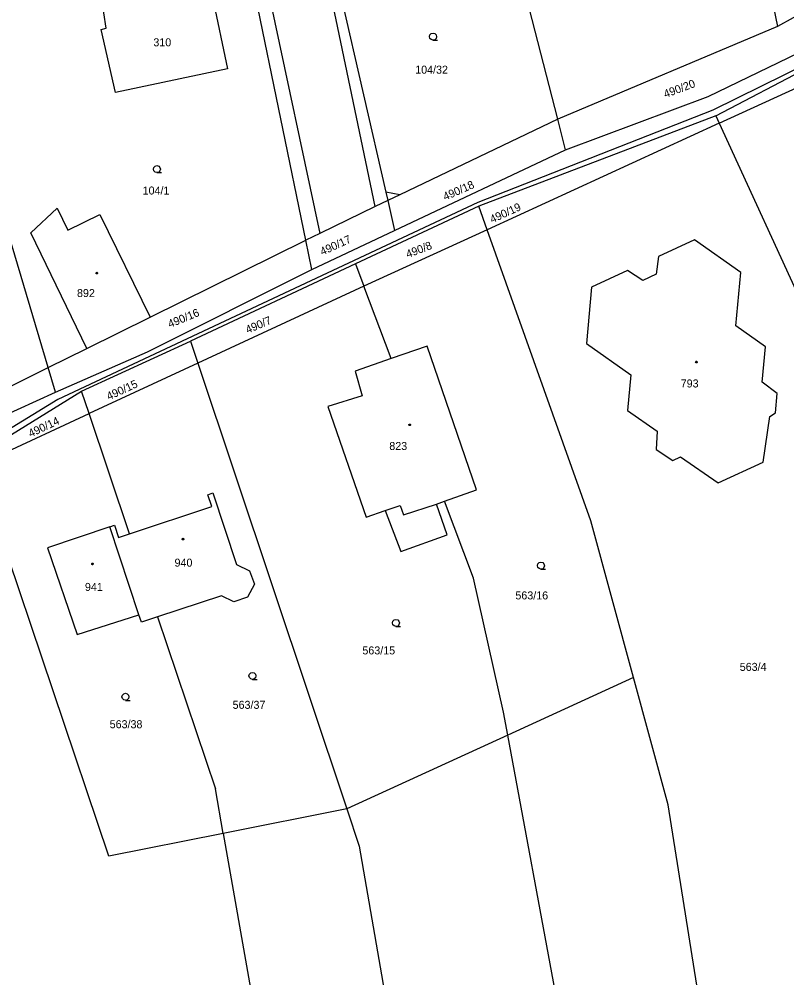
# Model space of a CAD drawing. Extents: x -757994 to -755874, y -1047691 to -1046119.
# Drawn here: x -756718.1 to -756636.5, y -1047342.9 to -1047241.1 of the extents above; entities that cross this region are included whole.
import ezdxf

# ---------------------------------------------------------------- set-up
doc = ezdxf.new("R2010")
doc.units = 0
doc.layers.add('katastrální mapa', color=7, linetype='Continuous')

msp = doc.modelspace()

# ---------------------------------------------------------------- linework, layer by layer
at = {"layer": 'katastrální mapa'}
for p, q in [((-756680.25, -1047261.01), (-756708.55, -1047124.95)), ((-756715.54, -1047126.13), (-756686.13, -1047263.87)), ((-756642.79, -1047216.64), (-756637.5, -1047241.9)), ((-756687.61, -1047264.59), (-756697.29, -1047217.65)), ((-756685.88, -1047230.02), (-756679.1, -1047259.48)), ((-756660.84, -1047251.74), (-756665.39, -1047234)), ((-756708.81, -1047242.06), (-756709.83, -1047235.51)), ((-756698.36, -1047234.94), (-756695.91, -1047246.38)), ((-756627.37, -1047236.27), (-756637.5, -1047241.9)), ((-756617.53, -1047237.54), (-756644.38, -1047250.79)), ((-756637.5, -1047241.9), (-756660.84, -1047251.74)), ((-756709.33, -1047242.2), (-756708.81, -1047242.06)), ((-756707.83, -1047248.89), (-756709.33, -1047242.2)), ((-756644.88, -1047249.34), (-756629.85, -1047242.05)), ((-756644.07, -1047251.4), (-756629.05, -1047243.5)), ((-756643.71, -1047252.18), (-756628.42, -1047245.18)), ((-756695.91, -1047246.38), (-756707.83, -1047248.89)), ((-756660.01, -1047254.98), (-756644.88, -1047249.34)), ((-756644.38, -1047250.79), (-756669.35, -1047260.58)), ((-756660.84, -1047251.74), (-756677.63, -1047259.76)), ((-756644.07, -1047251.4), (-756669.24, -1047260.99)), ((-756660.01, -1047254.98), (-756660.84, -1047251.74)), ((-756644.07, -1047251.4), (-756643.71, -1047252.18)), ((-756643.71, -1047252.18), (-756668.35, -1047263.48)), ((-756643.71, -1047252.18), (-756633.14, -1047275.23)), ((-756678.18, -1047263.55), (-756660.01, -1047254.98)), ((-756679.1, -1047259.48), (-756678.9, -1047260.36)), ((-756677.63, -1047259.76), (-756679.1, -1047259.48)), ((-756677.63, -1047259.76), (-756678.9, -1047260.36)), ((-756716.82, -1047263.8), (-756714.02, -1047261.2)), ((-756714.02, -1047261.2), (-756712.89, -1047263.53)), ((-756669.35, -1047260.58), (-756713.96, -1047281.52)), ((-756680.25, -1047261.01), (-756686.13, -1047263.87)), ((-756669.24, -1047260.99), (-756682.32, -1047267.11)), ((-756678.9, -1047260.36), (-756680.25, -1047261.01)), ((-756678.9, -1047260.36), (-756678.18, -1047263.55)), ((-756668.35, -1047263.48), (-756669.24, -1047260.99)), ((-756712.89, -1047263.53), (-756709.49, -1047261.87)), ((-756709.49, -1047261.87), (-756704.15, -1047272.77)), ((-756714.96, -1047278.11), (-756719.17, -1047263.91)), ((-756710.85, -1047276.08), (-756716.82, -1047263.8)), ((-756686.13, -1047263.87), (-756687.61, -1047264.59)), ((-756686.97, -1047267.7), (-756678.18, -1047263.55)), ((-756668.35, -1047263.48), (-756681.44, -1047269.47)), ((-756657.34, -1047294.41), (-756668.35, -1047263.48)), ((-756704.15, -1047272.77), (-756687.61, -1047264.59)), ((-756686.97, -1047267.7), (-756687.61, -1047264.59)), ((-756646.33, -1047264.56), (-756650.16, -1047266.31)), ((-756641.4, -1047268.02), (-756646.33, -1047264.56)), ((-756650.16, -1047266.31), (-756650.39, -1047268.19)), ((-756682.32, -1047267.11), (-756699.84, -1047275.31)), ((-756682.32, -1047267.11), (-756681.44, -1047269.47)), ((-756704.43, -1047276.45), (-756686.97, -1047267.7)), ((-756653.43, -1047267.82), (-756657.26, -1047269.59)), ((-756651.81, -1047268.87), (-756653.43, -1047267.82)), ((-756650.39, -1047268.19), (-756651.81, -1047268.87)), ((-756641.92, -1047273.69), (-756641.4, -1047268.02)), ((-756681.44, -1047269.47), (-756699.07, -1047277.64)), ((-756678.55, -1047277.17), (-756681.44, -1047269.47)), ((-756657.26, -1047269.59), (-756657.8, -1047275.57)), ((-756710.85, -1047276.08), (-756704.15, -1047272.77)), ((-756638.77, -1047275.9), (-756641.92, -1047273.69)), ((-756711.43, -1047280.64), (-756699.84, -1047275.31)), ((-756699.84, -1047275.31), (-756699.07, -1047277.64)), ((-756657.8, -1047275.57), (-756653.09, -1047278.89)), ((-756714.96, -1047278.11), (-756710.85, -1047276.08)), ((-756714.18, -1047280.74), (-756704.43, -1047276.45)), ((-756674.72, -1047275.85), (-756678.55, -1047277.17)), ((-756669.48, -1047291.12), (-756674.72, -1047275.85)), ((-756639.14, -1047279.66), (-756638.77, -1047275.9)), ((-756678.55, -1047277.17), (-756682.35, -1047278.49)), ((-756730.26, -1047285.73), (-756714.96, -1047278.11)), ((-756714.18, -1047280.74), (-756714.96, -1047278.11)), ((-756699.07, -1047277.64), (-756710.63, -1047283.01)), ((-756699.07, -1047277.64), (-756683.25, -1047324.98)), ((-756682.35, -1047278.49), (-756681.61, -1047281.11)), ((-756653.09, -1047278.89), (-756653.44, -1047282.68)), ((-756637.53, -1047280.86), (-756639.14, -1047279.66)), ((-756722.81, -1047287.66), (-756711.43, -1047280.64)), ((-756710.63, -1047283.01), (-756711.43, -1047280.64)), ((-756713.96, -1047281.52), (-756748.52, -1047302.59)), ((-756720.28, -1047283.49), (-756714.18, -1047280.74)), ((-756681.61, -1047281.11), (-756685.27, -1047282.24)), ((-756637.73, -1047282.93), (-756637.53, -1047280.86)), ((-756685.27, -1047282.24), (-756681.2, -1047294)), ((-756653.44, -1047282.68), (-756650.29, -1047284.86)), ((-756722.52, -1047288.52), (-756710.63, -1047283.01)), ((-756706.33, -1047295.77), (-756710.63, -1047283.01)), ((-756639.03, -1047288.15), (-756638.31, -1047283.31)), ((-756638.31, -1047283.31), (-756637.73, -1047282.93)), ((-756650.29, -1047284.86), (-756650.4, -1047286.82)), ((-756650.4, -1047286.82), (-756648.62, -1047287.98)), ((-756648.62, -1047287.98), (-756647.81, -1047287.6)), ((-756647.81, -1047287.6), (-756643.83, -1047290.35)), ((-756708.54, -1047330.01), (-756722.52, -1047288.52)), ((-756643.83, -1047290.35), (-756639.03, -1047288.15)), ((-756698.01, -1047291.62), (-756697.5, -1047291.43)), ((-756697.59, -1047292.87), (-756698.01, -1047291.62)), ((-756697.5, -1047291.43), (-756694.97, -1047299.03)), ((-756672.87, -1047292.31), (-756669.48, -1047291.12)), ((-756706.33, -1047295.77), (-756697.59, -1047292.87)), ((-756679.18, -1047293.29), (-756677.59, -1047292.77)), ((-756677.59, -1047292.77), (-756677.23, -1047293.77)), ((-756677.23, -1047293.77), (-756673.72, -1047292.61)), ((-756673.72, -1047292.61), (-756672.87, -1047292.31)), ((-756672.6, -1047295.87), (-756673.72, -1047292.61)), ((-756669.8, -1047300.5), (-756672.87, -1047292.31)), ((-756681.2, -1047294), (-756679.18, -1047293.29)), ((-756679.18, -1047293.29), (-756677.51, -1047297.64)), ((-756708.42, -1047295.03), (-756707.92, -1047294.86)), ((-756707.92, -1047294.86), (-756707.49, -1047296.15)), ((-756652.82, -1047311.04), (-756657.34, -1047294.41)), ((-756708.42, -1047295.03), (-756715.04, -1047297.27)), ((-756705.33, -1047304.39), (-756708.42, -1047295.03)), ((-756707.49, -1047296.15), (-756706.33, -1047295.77)), ((-756677.51, -1047297.64), (-756672.6, -1047295.87)), ((-756715.04, -1047297.27), (-756711.91, -1047306.45)), ((-756694.97, -1047299.03), (-756693.58, -1047299.69)), ((-756693.58, -1047299.69), (-756693.07, -1047301.13)), ((-756666.6, -1047314.7), (-756669.8, -1047300.5)), ((-756693.07, -1047301.13), (-756693.8, -1047302.49)), ((-756696.58, -1047302.35), (-756703.36, -1047304.58)), ((-756695.24, -1047302.99), (-756696.58, -1047302.35)), ((-756693.8, -1047302.49), (-756695.24, -1047302.99)), ((-756711.91, -1047306.45), (-756705.33, -1047304.39)), ((-756705.06, -1047305.14), (-756705.33, -1047304.39)), ((-756703.36, -1047304.58), (-756705.06, -1047305.14)), ((-756703.36, -1047304.58), (-756697.2, -1047322.87)), ((-756652.82, -1047311.04), (-756666.15, -1047317.14)), ((-756649.14, -1047324.55), (-756652.82, -1047311.04)), ((-756666.15, -1047317.14), (-756666.6, -1047314.7)), ((-756666.15, -1047317.14), (-756683.25, -1047324.98)), ((-756660, -1047350.4), (-756666.15, -1047317.14)), ((-756696.37, -1047327.59), (-756697.2, -1047322.87)), ((-756683.25, -1047324.98), (-756696.37, -1047327.59)), ((-756683.25, -1047324.98), (-756681.93, -1047328.93)), ((-756644.81, -1047351.72), (-756649.14, -1047324.55)), ((-756696.37, -1047327.59), (-756708.54, -1047330.01)), ((-756696.37, -1047327.59), (-756690.58, -1047360.7)), ((-756681.93, -1047328.93), (-756675.99, -1047363.16))]:
    msp.add_line(p, q, dxfattribs=at)
for points in [[(-756674.1, -1047243.34), (-756674.29, -1047243.29), (-756674.43, -1047243.16), (-756674.48, -1047242.97), (-756674.43, -1047242.78), (-756674.29, -1047242.65), (-756674.1, -1047242.6), (-756673.92, -1047242.65), (-756673.78, -1047242.78), (-756673.73, -1047242.98), (-756673.78, -1047243.17), (-756673.92, -1047243.3), (-756674.11, -1047243.35), (-756673.61, -1047243.35)], [(-756703.41, -1047257.41), (-756703.6, -1047257.36), (-756703.74, -1047257.23), (-756703.79, -1047257.04), (-756703.74, -1047256.86), (-756703.6, -1047256.72), (-756703.42, -1047256.67), (-756703.23, -1047256.72), (-756703.1, -1047256.86), (-756703.05, -1047257.05), (-756703.1, -1047257.24), (-756703.23, -1047257.37), (-756703.42, -1047257.42), (-756702.92, -1047257.42)], [(-756662.63, -1047299.52), (-756662.82, -1047299.47), (-756662.96, -1047299.34), (-756663.01, -1047299.15), (-756662.96, -1047298.97), (-756662.82, -1047298.83), (-756662.64, -1047298.78), (-756662.45, -1047298.83), (-756662.32, -1047298.97), (-756662.27, -1047299.16), (-756662.32, -1047299.35), (-756662.45, -1047299.48), (-756662.64, -1047299.53), (-756662.14, -1047299.53)], [(-756678.03, -1047305.61), (-756678.22, -1047305.56), (-756678.35, -1047305.43), (-756678.41, -1047305.24), (-756678.35, -1047305.05), (-756678.22, -1047304.92), (-756678.04, -1047304.87), (-756677.85, -1047304.92), (-756677.72, -1047305.05), (-756677.67, -1047305.24), (-756677.72, -1047305.44), (-756677.85, -1047305.57), (-756678.04, -1047305.62), (-756677.54, -1047305.62)], [(-756693.27, -1047311.23), (-756693.46, -1047311.18), (-756693.6, -1047311.04), (-756693.65, -1047310.86), (-756693.6, -1047310.68), (-756693.46, -1047310.54), (-756693.28, -1047310.49), (-756693.09, -1047310.54), (-756692.96, -1047310.68), (-756692.91, -1047310.87), (-756692.96, -1047311.05), (-756693.09, -1047311.19), (-756693.28, -1047311.24), (-756692.78, -1047311.24)], [(-756706.76, -1047313.45), (-756706.95, -1047313.4), (-756707.09, -1047313.26), (-756707.14, -1047313.08), (-756707.09, -1047312.9), (-756706.95, -1047312.76), (-756706.77, -1047312.71), (-756706.58, -1047312.76), (-756706.45, -1047312.9), (-756706.4, -1047313.09), (-756706.45, -1047313.27), (-756706.58, -1047313.41), (-756706.77, -1047313.46), (-756706.27, -1047313.46)]]:
    msp.add_lwpolyline(points, dxfattribs=at)
for points in [[(-756709.81, -1047268), (-756709.76, -1047268.01), (-756709.74, -1047268.06), (-756709.73, -1047268.09), (-756709.74, -1047268.14), (-756709.78, -1047268.17), (-756709.81, -1047268.18), (-756709.85, -1047268.16), (-756709.89, -1047268.13), (-756709.9, -1047268.09), (-756709.89, -1047268.04), (-756709.85, -1047268.01)], [(-756646.12, -1047277.45), (-756646.07, -1047277.46), (-756646.04, -1047277.5), (-756646.03, -1047277.53), (-756646.04, -1047277.58), (-756646.09, -1047277.61), (-756646.12, -1047277.62), (-756646.17, -1047277.6), (-756646.2, -1047277.57), (-756646.21, -1047277.53), (-756646.2, -1047277.49), (-756646.16, -1047277.45)], [(-756676.57, -1047284.12), (-756676.52, -1047284.12), (-756676.49, -1047284.17), (-756676.48, -1047284.2), (-756676.49, -1047284.24), (-756676.53, -1047284.28), (-756676.57, -1047284.28), (-756676.61, -1047284.27), (-756676.65, -1047284.24), (-756676.66, -1047284.2), (-756676.65, -1047284.16), (-756676.6, -1047284.12)], [(-756700.65, -1047296.25), (-756700.6, -1047296.26), (-756700.58, -1047296.31), (-756700.57, -1047296.34), (-756700.58, -1047296.39), (-756700.61, -1047296.42), (-756700.65, -1047296.43), (-756700.7, -1047296.41), (-756700.73, -1047296.38), (-756700.74, -1047296.34), (-756700.73, -1047296.29), (-756700.69, -1047296.26)], [(-756710.27, -1047298.89), (-756710.22, -1047298.9), (-756710.2, -1047298.94), (-756710.19, -1047298.97), (-756710.2, -1047299.01), (-756710.24, -1047299.05), (-756710.27, -1047299.05), (-756710.32, -1047299.04), (-756710.35, -1047299.01), (-756710.35, -1047298.97), (-756710.35, -1047298.93), (-756710.3, -1047298.89)]]:
    msp.add_lwpolyline(points, close=True, dxfattribs=at)

# ---------------------------------------------------------------- texts
for s, p in [('310', (-756703.8, -1047244)), ('104/32', (-756675.99, -1047246.91)), ('104/1', (-756704.94, -1047259.74)), ('892', (-756711.91, -1047270.63)), ('793', (-756647.79, -1047280.23)), ('823', (-756678.74, -1047286.87)), ('940', (-756701.55, -1047299.26)), ('941', (-756711.07, -1047301.84)), ('563/16', (-756665.35, -1047302.74)), ('563/15', (-756681.6, -1047308.58)), ('563/4', (-756641.52, -1047310.33)), ('563/37', (-756695.38, -1047314.36)), ('563/38', (-756708.44, -1047316.42))]:
    msp.add_text(s, height=0.85, dxfattribs=at).set_placement(p)
for s, rotation, p in [('490/20', 20.3973, (-756649.42, -1047249.5)), ('490/18', 23.835, (-756672.81, -1047260.4)), ('490/19', 24.8091, (-756667.82, -1047262.81)), ('490/17', 24.7518, (-756685.86, -1047266.24)), ('490/8', 21.0848, (-756676.78, -1047266.5)), ('490/16', 22.2881, (-756702.05, -1047273.92)), ('490/7', 23.1475, (-756693.79, -1047274.53)), ('490/15', 24.8664, (-756708.53, -1047281.61)), ('490/14', 25.1528, (-756716.84, -1047285.55))]:
    msp.add_text(s, height=0.85, rotation=rotation, dxfattribs=at).set_placement(p)

doc.saveas('drawing.dxf')
